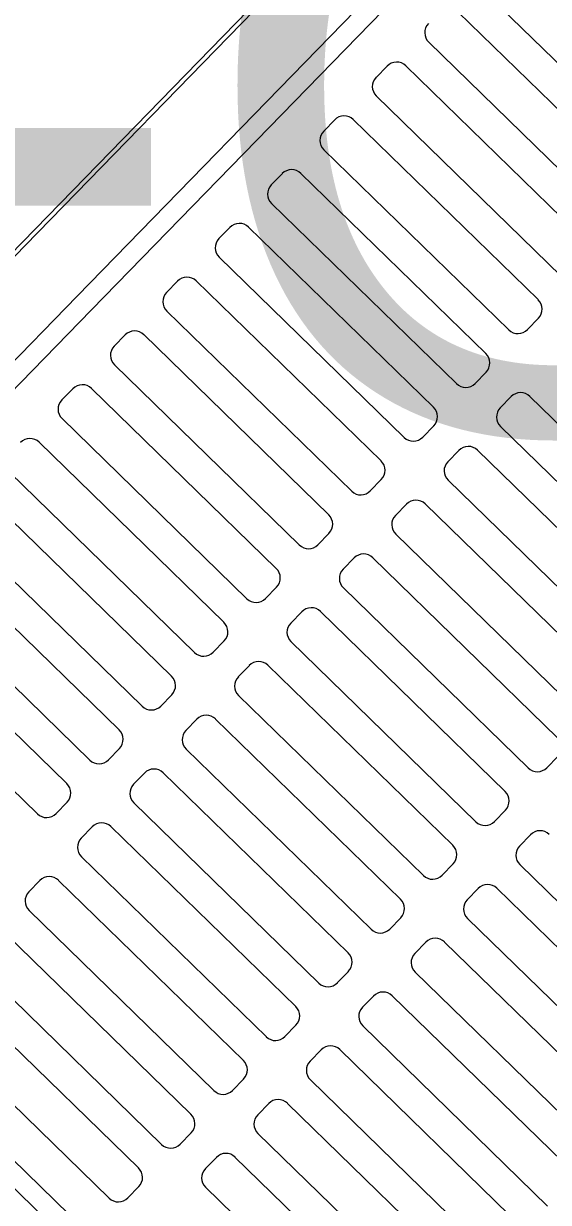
# Model space of a CAD drawing. Extents: x 2252703 to 2264864, y 13787568 to 13790989.
# Drawn here: x 2252926.431 to 2252927.812, y 13788669.074 to 13788672.176 of the extents above; entities that cross this region are included whole.
import ezdxf

# ---------------------------------------------------------------- set-up
doc = ezdxf.new("R2010")
doc.units = 0
doc.layers.add('D_DRAIN_NOTES_1', color=7, linetype='Continuous')
doc.layers.add('D_INLET_1', color=7, linetype='Continuous')

msp = doc.modelspace()

# ---------------------------------------------------------------- linework, layer by layer
at = {"layer": 'D_INLET_1'}
for p, q in [((2252925.0311, 13788670.1669), (2252927.8222, 13788673.0321)), ((2252927.8144, 13788673.0075), (2252926.4351, 13788671.5916)), ((2252927.8098, 13788672.7295), (2252926.5717, 13788671.4585)), ((2252927.8108, 13788672.656), (2252926.609, 13788671.4222)), ((2252928.121, 13788671.7941), (2252927.6346, 13788672.268)), ((2252928.0606, 13788671.732), (2252927.5741, 13788672.2059)), ((2252927.9832, 13788671.6527), (2252927.4968, 13788672.1265)), ((2252927.3872, 13788672.0638), (2252927.3583, 13788672.0341)), ((2252927.9227, 13788671.5906), (2252927.4363, 13788672.0644)), ((2252927.8454, 13788671.5112), (2252927.3589, 13788671.985)), ((2252927.2494, 13788671.9223), (2252927.2205, 13788671.8926)), ((2252927.7849, 13788671.4491), (2252927.2984, 13788671.9229)), ((2252927.7076, 13788671.3697), (2252927.2211, 13788671.8435)), ((2252927.1116, 13788671.7808), (2252927.0826, 13788671.7511)), ((2252927.6471, 13788671.3076), (2252927.1606, 13788671.7814)), ((2252927.5697, 13788671.2282), (2252927.0833, 13788671.702)), ((2252926.9737, 13788671.6393), (2252926.9448, 13788671.6096)), ((2252927.5092, 13788671.1661), (2252927.0228, 13788671.6399)), ((2252926.4351, 13788671.5916), (2252925.0559, 13788670.1757)), ((2252927.4319, 13788671.0867), (2252926.9454, 13788671.5606)), ((2252926.8359, 13788671.4978), (2252926.807, 13788671.4681)), ((2252927.3714, 13788671.0246), (2252926.8849, 13788671.4985)), ((2252926.5717, 13788671.4585), (2252925.3336, 13788670.1875)), ((2252926.609, 13788671.4222), (2252925.4072, 13788670.1885)), ((2252927.2941, 13788670.9452), (2252926.8076, 13788671.4191)), ((2252927.7855, 13788671.4), (2252927.7566, 13788671.3703)), ((2252926.6981, 13788671.3563), (2252926.6691, 13788671.3266)), ((2252927.2336, 13788670.8831), (2252926.7471, 13788671.357)), ((2252927.1562, 13788670.8037), (2252926.6698, 13788671.2776)), ((2252927.6477, 13788671.2585), (2252927.6188, 13788671.2288)), ((2252926.5603, 13788671.2148), (2252926.5313, 13788671.1851)), ((2252927.0957, 13788670.7416), (2252926.6093, 13788671.2155)), ((2252927.7139, 13788671.194), (2252927.685, 13788671.1643)), ((2252928.2494, 13788670.7208), (2252927.763, 13788671.1946)), ((2252927.0184, 13788670.6622), (2252926.532, 13788671.1361)), ((2252927.5099, 13788671.117), (2252927.4809, 13788671.0873)), ((2252928.1721, 13788670.6414), (2252927.6856, 13788671.1153)), ((2252926.9579, 13788670.6001), (2252926.4715, 13788671.074)), ((2252927.5761, 13788671.0525), (2252927.5472, 13788671.0228)), ((2252928.1116, 13788670.5793), (2252927.6252, 13788671.0532)), ((2252926.8806, 13788670.5207), (2252926.3941, 13788670.9946)), ((2252927.372, 13788670.9756), (2252927.3431, 13788670.9458)), ((2252928.0343, 13788670.4999), (2252927.5478, 13788670.9738)), ((2252926.8201, 13788670.4586), (2252926.3336, 13788670.9325)), ((2252927.4383, 13788670.911), (2252927.4093, 13788670.8813)), ((2252927.9738, 13788670.4378), (2252927.4873, 13788670.9117)), ((2252926.7427, 13788670.3792), (2252926.2563, 13788670.8531)), ((2252927.2342, 13788670.8341), (2252927.2053, 13788670.8044)), ((2252927.8964, 13788670.3584), (2252927.41, 13788670.8323)), ((2252926.6822, 13788670.3171), (2252926.1958, 13788670.791)), ((2252927.3005, 13788670.7695), (2252927.2715, 13788670.7398)), ((2252927.8359, 13788670.2963), (2252927.3495, 13788670.7702)), ((2252926.6049, 13788670.2377), (2252926.1185, 13788670.7116)), ((2252927.0964, 13788670.6926), (2252927.0674, 13788670.6629)), ((2252927.7586, 13788670.2169), (2252927.2722, 13788670.6908)), ((2252926.5444, 13788670.1756), (2252926.058, 13788670.6495)), ((2252927.1626, 13788670.628), (2252927.1337, 13788670.5983)), ((2252927.6981, 13788670.1548), (2252927.2117, 13788670.6287)), ((2252926.4671, 13788670.0963), (2252925.9806, 13788670.5701)), ((2252926.9586, 13788670.5511), (2252926.9296, 13788670.5214)), ((2252927.6208, 13788670.0754), (2252927.1343, 13788670.5493)), ((2252927.0248, 13788670.4866), (2252926.9958, 13788670.4568)), ((2252927.5603, 13788670.0133), (2252927.0738, 13788670.4872)), ((2252926.8207, 13788670.4096), (2252926.7918, 13788670.3799)), ((2252927.4829, 13788669.9339), (2252926.9965, 13788670.4078)), ((2252926.887, 13788670.3451), (2252926.858, 13788670.3154)), ((2252927.4224, 13788669.8718), (2252926.936, 13788670.3457)), ((2252926.6829, 13788670.2681), (2252926.6539, 13788670.2384)), ((2252927.3451, 13788669.7924), (2252926.8587, 13788670.2663)), ((2252927.8366, 13788670.2473), (2252927.8076, 13788670.2176)), ((2252926.7491, 13788670.2036), (2252926.7202, 13788670.1739)), ((2252927.2846, 13788669.7303), (2252926.7982, 13788670.2042)), ((2252925.3341, 13788670.1549), (2252926.605, 13788668.9168)), ((2252925.4076, 13788670.1558), (2252926.6413, 13788668.954)), ((2252926.5451, 13788670.1266), (2252926.5161, 13788670.0969)), ((2252927.2073, 13788669.651), (2252926.7208, 13788670.1248)), ((2252927.6988, 13788670.1058), (2252927.6698, 13788670.0761)), ((2252926.6113, 13788670.0621), (2252926.5824, 13788670.0324)), ((2252927.1468, 13788669.5889), (2252926.6603, 13788670.0627)), ((2252927.765, 13788670.0413), (2252927.7361, 13788670.0115)), ((2252927.0695, 13788669.5095), (2252926.583, 13788669.9833)), ((2252927.5609, 13788669.9643), (2252927.532, 13788669.9346)), ((2252927.7367, 13788669.9625), (2252928.2231, 13788669.4886)), ((2252926.4735, 13788669.9206), (2252926.4445, 13788669.8909)), ((2252927.009, 13788669.4474), (2252926.5225, 13788669.9212)), ((2252927.6272, 13788669.8998), (2252927.5982, 13788669.8701)), ((2252927.6762, 13788669.9004), (2252928.1627, 13788669.4265)), ((2252926.9316, 13788669.368), (2252926.4452, 13788669.8418)), ((2252927.4231, 13788669.8228), (2252927.3941, 13788669.7931)), ((2252927.5989, 13788669.821), (2252928.0853, 13788669.3472)), ((2252926.8711, 13788669.3059), (2252926.3847, 13788669.7797)), ((2252927.4893, 13788669.7583), (2252927.4604, 13788669.7286)), ((2252927.5384, 13788669.7589), (2252928.0248, 13788669.2851)), ((2252926.7938, 13788669.2265), (2252926.3073, 13788669.7003)), ((2252927.2853, 13788669.6813), (2252927.2563, 13788669.6516)), ((2252927.461, 13788669.6795), (2252927.9475, 13788669.2057)), ((2252926.7333, 13788669.1644), (2252926.2468, 13788669.6382)), ((2252927.3515, 13788669.6168), (2252927.3226, 13788669.5871)), ((2252927.4005, 13788669.6174), (2252927.887, 13788669.1436)), ((2252926.656, 13788669.085), (2252926.1695, 13788669.5589)), ((2252927.1474, 13788669.5398), (2252927.1185, 13788669.5101)), ((2252927.3232, 13788669.538), (2252927.8097, 13788669.0642)), ((2252927.2137, 13788669.4753), (2252927.1847, 13788669.4456)), ((2252927.2627, 13788669.4759), (2252927.7492, 13788669.0021)), ((2252927.0096, 13788669.3983), (2252926.9807, 13788669.3686)), ((2252927.1854, 13788669.3965), (2252927.6718, 13788668.9227)), ((2252927.0758, 13788669.3338), (2252927.0469, 13788669.3041)), ((2252927.1249, 13788669.3344), (2252927.6113, 13788668.8606)), ((2252926.8718, 13788669.2568), (2252926.8428, 13788669.2271)), ((2252927.0475, 13788669.2551), (2252927.534, 13788668.7812)), ((2252926.938, 13788669.1923), (2252926.9091, 13788669.1626)), ((2252926.987, 13788669.193), (2252927.4735, 13788668.7191)), ((2252926.7339, 13788669.1153), (2252926.705, 13788669.0856)), ((2252926.9097, 13788669.1136), (2252927.3962, 13788668.6397))]:
    msp.add_line(p, q, dxfattribs=at)
for centre, start, end in [((2252927.521, 13788672.1514), 135.7508, 225.7508), ((2252927.4121, 13788672.0396), 45.7508, 135.7508), ((2252927.3831, 13788672.0099), 135.7508, 225.7508), ((2252927.2742, 13788671.8981), 45.7508, 135.7508), ((2252927.2453, 13788671.8684), 135.7508, 225.7508), ((2252927.1364, 13788671.7566), 45.7508, 135.7508), ((2252927.1075, 13788671.7269), 135.7508, 225.7508), ((2252926.9986, 13788671.6151), 45.7508, 135.7508), ((2252926.9696, 13788671.5854), 135.7508, 225.7508), ((2252926.8608, 13788671.4736), 45.7508, 135.7508), ((2252926.8318, 13788671.4439), 135.7508, 225.7508), ((2252927.7607, 13788671.4242), 315.7508, 45.7508), ((2252926.7229, 13788671.3321), 45.7508, 135.7508), ((2252927.7318, 13788671.3945), 225.7508, 315.7508), ((2252926.694, 13788671.3024), 135.7508, 225.7508), ((2252927.6229, 13788671.2827), 315.7508, 45.7508), ((2252926.5851, 13788671.1906), 45.7508, 135.7508), ((2252927.5939, 13788671.253), 225.7508, 315.7508), ((2252927.7388, 13788671.1698), 45.7508, 135.7508), ((2252926.5561, 13788671.1609), 135.7508, 225.7508), ((2252927.485, 13788671.1412), 315.7508, 45.7508), ((2252927.7098, 13788671.1401), 135.7508, 225.7508), ((2252926.4473, 13788671.0491), 45.7508, 135.7508), ((2252927.4561, 13788671.1115), 225.7508, 315.7508), ((2252927.601, 13788671.0283), 45.7508, 135.7508), ((2252927.3472, 13788670.9997), 315.7508, 45.7508), ((2252927.572, 13788670.9986), 135.7508, 225.7508), ((2252927.3183, 13788670.97), 225.7508, 315.7508), ((2252927.4631, 13788670.8868), 45.7508, 135.7508), ((2252927.2094, 13788670.8583), 315.7508, 45.7508), ((2252927.4342, 13788670.8571), 135.7508, 225.7508), ((2252927.1804, 13788670.8285), 225.7508, 315.7508), ((2252927.3253, 13788670.7453), 45.7508, 135.7508), ((2252927.0715, 13788670.7168), 315.7508, 45.7508), ((2252927.2964, 13788670.7156), 135.7508, 225.7508), ((2252927.0426, 13788670.6871), 225.7508, 315.7508), ((2252927.1875, 13788670.6038), 45.7508, 135.7508), ((2252926.9337, 13788670.5753), 315.7508, 45.7508), ((2252927.1585, 13788670.5741), 135.7508, 225.7508), ((2252926.9048, 13788670.5456), 225.7508, 315.7508), ((2252927.0496, 13788670.4624), 45.7508, 135.7508), ((2252926.7959, 13788670.4338), 315.7508, 45.7508), ((2252927.0207, 13788670.4326), 135.7508, 225.7508), ((2252926.7669, 13788670.4041), 225.7508, 315.7508), ((2252926.9118, 13788670.3209), 45.7508, 135.7508), ((2252926.6581, 13788670.2923), 315.7508, 45.7508), ((2252926.8829, 13788670.2912), 135.7508, 225.7508), ((2252926.6291, 13788670.2626), 225.7508, 315.7508), ((2252926.774, 13788670.1794), 45.7508, 135.7508), ((2252927.7828, 13788670.2418), 225.7508, 315.7508), ((2252926.5202, 13788670.1508), 315.7508, 45.7508), ((2252926.745, 13788670.1497), 135.7508, 225.7508), ((2252927.6739, 13788670.13), 315.7508, 45.7508), ((2252926.4913, 13788670.1211), 225.7508, 315.7508), ((2252926.6361, 13788670.0379), 45.7508, 135.7508), ((2252927.645, 13788670.1003), 225.7508, 315.7508), ((2252926.6072, 13788670.0082), 135.7508, 225.7508), ((2252927.7898, 13788670.0171), 45.7508, 135.7508), ((2252927.5361, 13788669.9885), 315.7508, 45.7508), ((2252927.7609, 13788669.9873), 135.7508, 225.7508), ((2252926.4983, 13788669.8964), 45.7508, 135.7508), ((2252927.5071, 13788669.9588), 225.7508, 315.7508), ((2252927.652, 13788669.8756), 45.7508, 135.7508), ((2252926.4694, 13788669.8667), 135.7508, 225.7508), ((2252927.3983, 13788669.847), 315.7508, 45.7508), ((2252927.6231, 13788669.8459), 135.7508, 225.7508), ((2252927.3693, 13788669.8173), 225.7508, 315.7508), ((2252927.5142, 13788669.7341), 45.7508, 135.7508), ((2252927.2604, 13788669.7055), 315.7508, 45.7508), ((2252927.4852, 13788669.7044), 135.7508, 225.7508), ((2252927.2315, 13788669.6758), 225.7508, 315.7508), ((2252927.3763, 13788669.5926), 45.7508, 135.7508), ((2252927.1226, 13788669.564), 315.7508, 45.7508), ((2252927.3474, 13788669.5629), 135.7508, 225.7508), ((2252927.0936, 13788669.5343), 225.7508, 315.7508), ((2252927.2385, 13788669.4511), 45.7508, 135.7508), ((2252926.9848, 13788669.4225), 315.7508, 45.7508), ((2252927.2096, 13788669.4214), 135.7508, 225.7508), ((2252926.9558, 13788669.3928), 225.7508, 315.7508), ((2252927.1007, 13788669.3096), 45.7508, 135.7508), ((2252926.8469, 13788669.281), 315.7508, 45.7508), ((2252927.0717, 13788669.2799), 135.7508, 225.7508), ((2252926.818, 13788669.2513), 225.7508, 315.7508), ((2252926.9629, 13788669.1681), 45.7508, 135.7508), ((2252926.7091, 13788669.1395), 315.7508, 45.7508), ((2252926.9339, 13788669.1384), 135.7508, 225.7508), ((2252926.6802, 13788669.1098), 225.7508, 315.7508)]:
    msp.add_arc(centre, 0.0347, start, end, dxfattribs=at)

# ---------------------------------------------------------------- texts
at = {"layer": 'D_DRAIN_NOTES_1'}
msp.add_text('A-G2', height=1.8, dxfattribs=at).set_placement((2252924.4655, 13788671.104))

doc.saveas('drawing.dxf')
